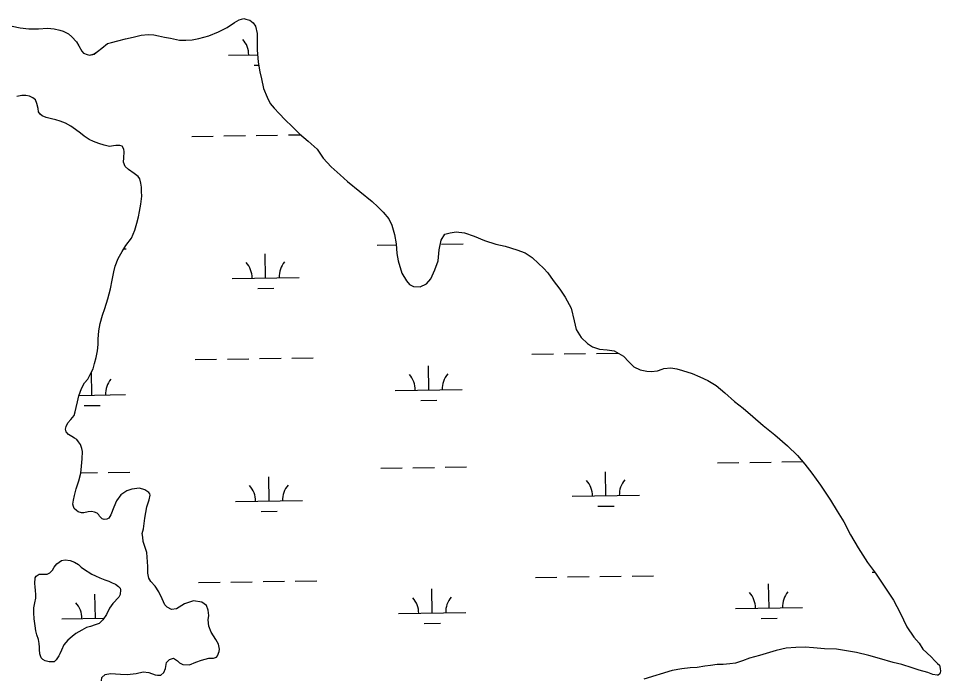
# Model space of a CAD drawing. Extents: x 3823584 to 3861785, y 301729 to 327625.
# Drawn here: x 3851703 to 3853077, y 309509 to 310492 of the extents above; entities that cross this region are included whole.
import ezdxf

# ---------------------------------------------------------------- set-up
doc = ezdxf.new("R2010")
doc.units = 0
doc.layers.add('V-TOPO-SHOR', color=7, linetype='Continuous')
doc.layers.add('V-WETL-SWMP', color=7, linetype='Continuous')

msp = doc.modelspace()

# ---------------------------------------------------------------- linework, layer by layer
at = {"layer": 'V-TOPO-SHOR'}
for points in [[(3851693.4, 310480.5), (3851705.3, 310477.9), (3851718.4, 310476.3), (3851732.7, 310476.4), (3851745.9, 310477.2), (3851756.2, 310476.2), (3851764.6, 310474.4), (3851769.7, 310473.1), (3851777.2, 310468.9), (3851782.6, 310464.4), (3851789.2, 310457), (3851792.7, 310451), (3851797.2, 310442.9), (3851800, 310440), (3851805.1, 310437.9), (3851809.4, 310437), (3851815.5, 310438.8), (3851820.7, 310442.7), (3851827.2, 310447.7), (3851835.4, 310454.7), (3851841.4, 310456.1), (3851851, 310458.3), (3851862.3, 310461.6), (3851873.9, 310464.1), (3851885.9, 310467), (3851895.9, 310467.9), (3851904.6, 310467.3), (3851911.4, 310465.9), (3851920.5, 310464.1), (3851929.6, 310462.3), (3851942.7, 310459.6), (3851952.3, 310459.7), (3851961.8, 310459.9), (3851971.4, 310461.7), (3851986.7, 310466.1), (3852000.8, 310472.1), (3852013.7, 310478.5), (3852025, 310485.8), (3852031.9, 310489.6), (3852038.7, 310491.9), (3852041.9, 310491), (3852047.4, 310489.3), (3852052.5, 310485.5), (3852056, 310480.3), (3852058.5, 310469.5), (3852058.6, 310459.1), (3852058.3, 310444.8), (3852060.2, 310426.8), (3852062.3, 310412.4), (3852064.8, 310401.6), (3852068, 310387.5), (3852073.3, 310374.6), (3852077.8, 310365), (3852084, 310358), (3852091.4, 310349.9)], [(3851732.8, 310352.8), (3851732.1, 310357.6), (3851730.3, 310364.8), (3851728.1, 310370.4), (3851724.2, 310373.6), (3851719.5, 310376.1), (3851714, 310377.1), (3851708, 310376.8), (3851700.4, 310375.4)], [(3851827.7, 309745.6), (3851823.8, 309749.8), (3851822.7, 309751.8), (3851820.3, 309754.3), (3851816.4, 309755.6), (3851811.7, 309756.9), (3851806.5, 309756.2), (3851800.5, 309754.8), (3851796.9, 309754.9), (3851791.8, 309756.2), (3851789.5, 309758.2), (3851786, 309761.1), (3851784.9, 309764.3), (3851784.1, 309767.5), (3851785.1, 309773.8), (3851786.5, 309780.5), (3851789.1, 309790.8), (3851792.6, 309802.6), (3851795.6, 309814), (3851796.7, 309824.3), (3851797.7, 309835.4), (3851798.4, 309846.1), (3851797.3, 309850.9), (3851795.1, 309856.5), (3851792.4, 309860.6), (3851789.7, 309864.2), (3851786.2, 309866.3), (3851782.3, 309868.4), (3851777.2, 309871.7), (3851774.1, 309875.3), (3851773, 309879.3), (3851773.9, 309883.7), (3851776.4, 309888.8), (3851780.9, 309893.8), (3851785.9, 309900), (3851787.6, 309905.2), (3851788.9, 309911.9), (3851790.7, 309920.2), (3851792.9, 309929.2), (3851796.8, 309940.3), (3851801.4, 309948.5), (3851806.3, 309953.9), (3851810.4, 309962.2), (3851814.2, 309969.6), (3851816.4, 309977.5), (3851818.6, 309986.2), (3851820.4, 309996.1), (3851821.4, 310005.6), (3851821.6, 310013.9), (3851822.4, 310026.2), (3851824.6, 310037.2), (3851828.1, 310049.5), (3851831.5, 310059.3), (3851836.2, 310073.9), (3851839.8, 310088.5), (3851842.5, 310101.9), (3851844.8, 310114.2), (3851847, 310122.4), (3851851.2, 310134.2), (3851857.5, 310144.4), (3851862.8, 310153.4), (3851871.1, 310164.3), (3851876.5, 310176.1), (3851879.2, 310186.8), (3851881.8, 310196.2), (3851883.2, 310204.1), (3851885, 310214.8), (3851886.5, 310226.7), (3851886.3, 310233.8), (3851886, 310240.2), (3851885.4, 310246.2), (3851883.6, 310252.6), (3851881.3, 310256.2), (3851875.4, 310260.7), (3851866.9, 310266.5), (3851861.8, 310271), (3851859.2, 310277.4), (3851859.7, 310284.1), (3851860.4, 310293.2), (3851860.1, 310296.8), (3851857.4, 310301.6), (3851853.9, 310302.5), (3851847.9, 310302.3), (3851844.7, 310302), (3851838.3, 310300.9), (3851830.4, 310302.7), (3851822.6, 310305.3), (3851814.7, 310308.3), (3851808, 310311.2), (3851801, 310316.5), (3851795.5, 310320.7), (3851787.7, 310326.4), (3851780.7, 310331.3), (3851772.9, 310335.5), (3851765, 310338.5), (3851758.7, 310340.6), (3851752, 310342), (3851744.1, 310344.2), (3851738.2, 310346.7), (3851735.1, 310349.2), (3851732.8, 310352.8)], [(3852091.4, 310349.9), (3852100.3, 310340.9), (3852110.8, 310330.7), (3852121.7, 310320), (3852134.6, 310309), (3852147.8, 310297.1), (3852156.7, 310283.3), (3852168.7, 310270.7), (3852182.3, 310258.8), (3852193.3, 310248.9), (3852230, 310218.9), (3852238.1, 310211.2), (3852246.3, 310203), (3852254.8, 310193.2), (3852259, 310183.5), (3852263.4, 310169.5), (3852265.5, 310155.9), (3852266.7, 310141.5), (3852268.8, 310130.3), (3852274.3, 310112.2), (3852280.8, 310100.5), (3852285.5, 310095.2), (3852291.4, 310092.3), (3852301.3, 310091.6), (3852311, 310096.2), (3852317.1, 310103.6), (3852323.5, 310117), (3852328.2, 310130.4), (3852329.8, 310147.1), (3852332.5, 310161.4), (3852338.3, 310170), (3852346, 310172.2), (3852355.1, 310173.6), (3852367.5, 310172.1), (3852382.1, 310167.3), (3852397.5, 310161), (3852414.1, 310155.4), (3852427.9, 310152.2), (3852445.3, 310147), (3852458, 310142.3), (3852468.2, 310135.3), (3852477.9, 310126.7), (3852485.3, 310119.7), (3852491.5, 310112.4), (3852499.6, 310101), (3852509.6, 310088), (3852517.7, 310076.3), (3852526.4, 310059.7), (3852530.8, 310040.9), (3852533.6, 310028.1), (3852541.3, 310016.3), (3852550.6, 310007.3), (3852558.1, 310002.4), (3852568.4, 309998.9), (3852579.9, 309997.8), (3852590.6, 309996.4), (3852604.4, 309988.5), (3852612.5, 309979.9), (3852619.9, 309972.5), (3852629.3, 309967.9), (3852638.9, 309966.1), (3852645.6, 309965.5), (3852655.2, 309966.5), (3852662, 309969.1), (3852664.5, 309970.2), (3852674.8, 309970.8), (3852683.6, 309969.7), (3852692.3, 309967.1), (3852706.5, 309962.4), (3852717.9, 309957.7), (3852730.2, 309952.2), (3852742.3, 309944.8), (3852755.6, 309933.7), (3852769.6, 309921), (3852782.5, 309910.7), (3852797, 309898.4), (3852812.6, 309884.8), (3852829.8, 309871.3), (3852848.9, 309854.9), (3852863.6, 309840.1), (3852874.5, 309827.1), (3852884.9, 309814.1), (3852898, 309795.8), (3852912.6, 309773.6), (3852922.5, 309757.4), (3852932.5, 309741.6), (3852942.8, 309721.8), (3852953.8, 309702.4), (3852968, 309680.5), (3852979.6, 309664.7), (3852994.6, 309642.4), (3853006.9, 309624.6), (3853016.8, 309605.6), (3853026.6, 309584.6), (3853037, 309569.6), (3853044.7, 309560.3), (3853050.5, 309551.4), (3853062.6, 309539.9), (3853068.4, 309534.2), (3853072.3, 309530.1), (3853075, 309527.7)], [(3851920.9, 309617.8), (3851917.2, 309626.6), (3851911.8, 309637.1), (3851906.5, 309645.6), (3851899.9, 309652.6), (3851897.2, 309657.4), (3851895.4, 309664.6), (3851895.6, 309675), (3851894.2, 309695.8), (3851888.6, 309711.8), (3851888, 309718.6), (3851887.3, 309724.2), (3851889.1, 309730.9), (3851891.1, 309746.8), (3851893.9, 309763.5), (3851897.7, 309774.2), (3851899.1, 309781.3), (3851898.7, 309782.9), (3851897.2, 309785.3), (3851891.3, 309789.1), (3851883.4, 309791.6), (3851871.8, 309789.9), (3851864.2, 309787.7), (3851855.3, 309781.6), (3851849.1, 309772.6), (3851845.2, 309763.1), (3851840.6, 309751.7), (3851837.7, 309747), (3851834.4, 309745.1), (3851830.4, 309744.8), (3851827.7, 309745.6)], [(3851751.6, 309532.5), (3851748.5, 309532.5), (3851742.9, 309533.9), (3851739.4, 309535.9), (3851736.7, 309538.8), (3851734.5, 309544.8), (3851734.2, 309550.8), (3851734.3, 309554.3), (3851733.7, 309559.9), (3851732.6, 309565.9), (3851730.4, 309572.7), (3851729, 309578.7), (3851727.6, 309586.3), (3851726.2, 309596.7), (3851725.7, 309605.8), (3851725.8, 309613), (3851727.2, 309620.5), (3851728.6, 309627.6), (3851728.7, 309633.1), (3851728.5, 309639.1), (3851727.8, 309644.3), (3851727.2, 309649.5), (3851727.8, 309657.8), (3851729.4, 309660.5), (3851733.9, 309663.2), (3851740.6, 309663.4), (3851745.8, 309663.3), (3851749.8, 309665.2), (3851753.5, 309669.1), (3851756, 309673.8), (3851760.1, 309678.8), (3851766.9, 309683.8), (3851772.5, 309684.9), (3851780.1, 309683.9), (3851786.3, 309681.4), (3851792.2, 309677.6), (3851796.5, 309674), (3851799.6, 309671.1)], [(3851799.6, 309671.1), (3851812.1, 309663.2), (3851817.6, 309660.7), (3851824.3, 309657.8), (3851831.4, 309654.8), (3851837.7, 309652.7), (3851842.4, 309650.2), (3851847.5, 309648.5), (3851851.8, 309645.2), (3851854.5, 309642.3), (3851854.8, 309639.9), (3851854.3, 309633.2), (3851852.2, 309628.9), (3851843.6, 309619.6), (3851838.7, 309612.5), (3851834.1, 309603.1), (3851828.7, 309595.3), (3851823, 309589.9), (3851817.4, 309587.6), (3851810.2, 309585.4), (3851804.2, 309583.6), (3851797.3, 309579.8), (3851788.5, 309574.8), (3851782.8, 309570.6), (3851776.3, 309565.2), (3851770.6, 309557.8), (3851767.2, 309550), (3851764.3, 309544.5), (3851763, 309541.7), (3851759.3, 309535.8), (3851758.5, 309535.1), (3851756, 309532.8), (3851751.6, 309532.5)], [(3851826.8, 309504.2), (3851827, 309509.4), (3851831.9, 309513.6), (3851839.9, 309515.4), (3851855, 309514.2), (3851864.9, 309513.6), (3851878.5, 309515.2), (3851888.5, 309517.8), (3851896.9, 309516.8), (3851906.4, 309513.4), (3851909.9, 309512.9), (3851915.1, 309512.7), (3851919.6, 309516.6), (3851922.1, 309522.5), (3851923.6, 309531.6), (3851928.1, 309536.3), (3851933.7, 309538.2), (3851939.6, 309534), (3851942.7, 309531.2), (3851947.8, 309528.7), (3851957.7, 309528.4), (3851967, 309532.2), (3851975.8, 309535.1), (3851986.3, 309538.1), (3851993.5, 309538.3), (3851997.9, 309539.8), (3851999.5, 309541.7), (3852002.1, 309548), (3852002.5, 309551.6), (3852000.7, 309558.8), (3851996.9, 309566.1), (3851990, 309577), (3851986.7, 309585.9), (3851985.3, 309595.5), (3851986.3, 309601.8), (3851985.3, 309609.8), (3851983.1, 309616.6), (3851976, 309621.6), (3851963.7, 309623.5), (3851950.4, 309619), (3851938.3, 309611.8), (3851931.1, 309610.8), (3851924.4, 309614.1), (3851920.9, 309617.8)], [(3853075, 309527.7), (3853076.1, 309522.8), (3853076.8, 309518.8), (3853075.9, 309514.9), (3853073.4, 309513), (3853071.5, 309513), (3853065.5, 309513.9), (3853058, 309516.5), (3853044.9, 309520.4), (3853034.3, 309523.9), (3853018.9, 309528.7), (3853006.2, 309531.8), (3852986, 309537.8), (3852969.8, 309542.2), (3852951.6, 309546.7), (3852936.5, 309549), (3852921.8, 309551.4), (3852903.9, 309552.2), (3852887.6, 309553.4), (3852875.3, 309554.5), (3852860.9, 309554.1), (3852846.9, 309552.9), (3852831.7, 309549.3), (3852806.8, 309542.3), (3852792, 309537.9), (3852781.9, 309534.2), (3852771.1, 309530.8), (3852762.7, 309529.5), (3852752.7, 309528.5), (3852743.9, 309528.7), (3852733.9, 309527.4), (3852725.5, 309526), (3852714.3, 309524.3), (3852703.5, 309523.8), (3852691.1, 309522.1), (3852676.7, 309519.6), (3852634.6, 309506.8)]]:
    msp.add_lwpolyline(points, dxfattribs=at)
at = {"layer": 'V-WETL-SWMP'}
for p, q in [((3852016, 310436.9), (3852059.1, 310437.6)), ((3852054.2, 310422.1), (3852060.9, 310422.2)), ((3852009, 310316.7), (3852041, 310317.2)), ((3852057, 310317.4), (3852089, 310317.9)), ((3852105, 310318.2), (3852123.6, 310318.5)), ((3851961, 310316), (3851993, 310316.5)), ((3852237.5, 310154), (3852265.6, 310154.5)), ((3852333.4, 310155.5), (3852365.4, 310156)), ((3851859.7, 310148.2), (3851863.6, 310148.3)), ((3852071.1, 310105), (3852070.6, 310141)), ((3852021.1, 310104.3), (3852121.1, 310105.8)), ((3852059.4, 310089.4), (3852083.4, 310089.8)), ((3852468, 309991.1), (3852500, 309991.6)), ((3852516, 309991.8), (3852548, 309992.3)), ((3852564, 309992.5), (3852596, 309993)), ((3851966.1, 309983.3), (3851998.1, 309983.8)), ((3852014.1, 309984.1), (3852046.1, 309984.6)), ((3852062.1, 309984.8), (3852094.1, 309985.3)), ((3852110.1, 309985.5), (3852142.1, 309986)), ((3852314.2, 309937.9), (3852313.6, 309973.9)), ((3851812.4, 309930.2), (3851811.8, 309964.9)), ((3852264.2, 309937.2), (3852364.2, 309938.7)), ((3851793.2, 309929.9), (3851862.3, 309931)), ((3852302.4, 309922.3), (3852326.4, 309922.7)), ((3851800.6, 309914.6), (3851824.6, 309915)), ((3852290.6, 309822.1), (3852322.6, 309822.6)), ((3852338.6, 309822.9), (3852370.6, 309823.4)), ((3852744.4, 309829.1), (3852776.4, 309829.6)), ((3852792.4, 309829.9), (3852824.4, 309830.4)), ((3852840.4, 309830.6), (3852871.2, 309831.1)), ((3851795.7, 309814.5), (3851820.7, 309814.9)), ((3851836.7, 309815.1), (3851868.7, 309815.6)), ((3852242.6, 309821.4), (3852274.6, 309821.9)), ((3852578.1, 309780.1), (3852577.5, 309816.1)), ((3852076.3, 309772.4), (3852075.7, 309808.4)), ((3852026.3, 309771.6), (3852126.2, 309773.2)), ((3852528.1, 309779.4), (3852628.1, 309780.9)), ((3852064.5, 309756.8), (3852088.5, 309757.1)), ((3852566.3, 309764.5), (3852590.3, 309764.9)), ((3852473.1, 309658.4), (3852505.1, 309658.9)), ((3852521.1, 309659.2), (3852553.1, 309659.7)), ((3852569.1, 309659.9), (3852601.1, 309660.4)), ((3852617.1, 309660.6), (3852649.1, 309661.1)), ((3852975, 309666.2), (3852978.5, 309666.2)), ((3851971.3, 309650.7), (3852003.3, 309651.2)), ((3852019.3, 309651.4), (3852051.3, 309651.9)), ((3852067.3, 309652.2), (3852099.3, 309652.7)), ((3852115.3, 309652.9), (3852147.3, 309653.4)), ((3852821.2, 309613), (3852820.6, 309649)), ((3851817.5, 309597.6), (3851816.9, 309633.6)), ((3852319.3, 309605.3), (3852318.8, 309641.3)), ((3852269.3, 309604.5), (3852369.3, 309606.1)), ((3852771.2, 309612.3), (3852871.2, 309613.8)), ((3851767.5, 309596.8), (3851830.4, 309597.8)), ((3852307.6, 309589.7), (3852331.6, 309590.1)), ((3852809.4, 309597.4), (3852833.4, 309597.8))]:
    msp.add_line(p, q, dxfattribs=at)
for points in [[(3851693.4, 310480.5), (3851705.3, 310477.9), (3851718.4, 310476.3), (3851732.7, 310476.4), (3851745.9, 310477.2), (3851756.2, 310476.2), (3851764.6, 310474.4), (3851769.7, 310473.1), (3851777.2, 310468.9), (3851782.6, 310464.4), (3851789.2, 310457), (3851792.7, 310451), (3851797.2, 310442.9), (3851800, 310440), (3851805.1, 310437.9), (3851809.4, 310437), (3851815.5, 310438.9), (3851820.7, 310442.7), (3851827.2, 310447.7), (3851835.4, 310454.7), (3851841.4, 310456.1), (3851851, 310458.3), (3851862.3, 310461.6), (3851873.9, 310464.1), (3851885.9, 310467), (3851895.9, 310467.9), (3851904.6, 310467.3), (3851911.4, 310465.9), (3851920.5, 310464.1), (3851929.6, 310462.3), (3851942.7, 310459.6), (3851952.3, 310459.7), (3851961.8, 310459.9), (3851971.4, 310461.7), (3851986.7, 310466.1), (3852000.8, 310472.1), (3852013.7, 310478.5), (3852025, 310485.8), (3852031.9, 310489.6), (3852038.7, 310491.9), (3852041.9, 310491), (3852047.4, 310489.3), (3852052.5, 310485.5), (3852056, 310480.3)], [(3852056, 310480.3), (3852058.5, 310469.5), (3852058.6, 310459.1), (3852058.3, 310444.8), (3852060.2, 310426.8), (3852062.3, 310412.4), (3852064.8, 310401.6), (3852068, 310387.5), (3852073.3, 310374.6), (3852077.8, 310365), (3852084, 310358), (3852091.4, 310349.9), (3852100.3, 310340.9), (3852110.8, 310330.7), (3852121.7, 310320), (3852134.6, 310309), (3852147.8, 310297.1), (3852156.7, 310283.3), (3852168.7, 310270.7), (3852182.3, 310258.8), (3852193.3, 310248.9), (3852230, 310218.9), (3852238.1, 310211.2), (3852246.3, 310203), (3852254.8, 310193.2), (3852259, 310183.5), (3852263.4, 310169.5), (3852265.5, 310155.9), (3852266.7, 310141.5), (3852268.8, 310130.3), (3852274.3, 310112.2), (3852280.8, 310100.5), (3852285.5, 310095.2), (3852291.4, 310092.3), (3852301.3, 310091.6), (3852311, 310096.2), (3852317.1, 310103.6), (3852323.5, 310117), (3852328.2, 310130.4), (3852329.8, 310147.1), (3852332.5, 310161.4), (3852338.3, 310170), (3852346, 310172.2), (3852355.1, 310173.6), (3852367.5, 310172.1), (3852382.1, 310167.3), (3852397.5, 310161), (3852414.1, 310155.4), (3852427.9, 310152.2), (3852445.3, 310147), (3852458, 310142.3), (3852468.2, 310135.3), (3852477.9, 310126.7), (3852485.3, 310119.7), (3852491.5, 310112.4), (3852499.6, 310101), (3852509.6, 310088), (3852517.7, 310076.3), (3852526.4, 310059.7), (3852530.8, 310040.9), (3852533.6, 310028.1), (3852541.3, 310016.3), (3852550.6, 310007.3), (3852558.1, 310002.4), (3852568.4, 309998.9), (3852579.9, 309997.8), (3852590.6, 309996.4), (3852604.4, 309988.5), (3852612.5, 309979.9), (3852619.9, 309972.5), (3852629.3, 309967.9), (3852638.9, 309966.1), (3852645.6, 309965.5), (3852655.2, 309966.5), (3852662, 309969.1), (3852664.5, 309970.2), (3852674.8, 309970.8), (3852683.6, 309969.7), (3852692.3, 309967.1), (3852706.5, 309962.4), (3852717.9, 309957.7), (3852730.2, 309952.2), (3852742.3, 309944.8), (3852755.6, 309933.7), (3852769.6, 309921), (3852782.5, 309910.7), (3852797, 309898.4), (3852812.6, 309884.8), (3852829.8, 309871.3), (3852848.9, 309854.8), (3852863.6, 309840.1), (3852874.5, 309827.1), (3852884.9, 309814.1), (3852898, 309795.8), (3852912.6, 309773.6), (3852922.5, 309757.4), (3852932.5, 309741.6), (3852942.8, 309721.8), (3852953.8, 309702.4), (3852968, 309680.5), (3852979.6, 309664.7)], [(3851885.4, 310246.2), (3851883.6, 310252.6), (3851881.3, 310256.2), (3851875.4, 310260.7), (3851866.9, 310266.5), (3851861.8, 310271), (3851859.2, 310277.4), (3851859.7, 310284.1), (3851860.4, 310293.2), (3851860.1, 310296.8), (3851857.4, 310301.6), (3851853.9, 310302.5), (3851847.9, 310302.3), (3851844.7, 310302), (3851838.3, 310300.9), (3851830.4, 310302.7), (3851822.6, 310305.3), (3851814.7, 310308.3), (3851808, 310311.2), (3851801, 310316.5), (3851795.5, 310320.7), (3851787.7, 310326.4), (3851780.7, 310331.3), (3851772.9, 310335.5), (3851765, 310338.5), (3851758.7, 310340.6), (3851752, 310342), (3851744.1, 310344.2), (3851738.2, 310346.7), (3851735.1, 310349.2), (3851732.8, 310352.8), (3851732.1, 310357.6), (3851730.3, 310364.8), (3851728.1, 310370.4), (3851724.2, 310373.6), (3851719.5, 310376.1), (3851714, 310377.1), (3851708, 310376.8), (3851700.4, 310375.4)], [(3851920.9, 309617.8), (3851917.2, 309626.6), (3851911.8, 309637.1), (3851906.5, 309645.6), (3851899.9, 309652.6), (3851897.2, 309657.4), (3851895.4, 309664.6), (3851895.6, 309675), (3851894.2, 309695.8), (3851888.6, 309711.8), (3851888, 309718.6), (3851887.3, 309724.2), (3851889.1, 309730.9), (3851891.1, 309746.8), (3851893.9, 309763.5), (3851897.7, 309774.2), (3851899.1, 309781.3), (3851898.7, 309782.9), (3851897.2, 309785.3), (3851891.3, 309789.1), (3851883.4, 309791.6), (3851871.8, 309789.9), (3851864.2, 309787.7), (3851855.3, 309781.6), (3851849.1, 309772.6), (3851845.2, 309763.1), (3851840.6, 309751.7), (3851837.7, 309747), (3851834.4, 309745.1), (3851830.4, 309744.8), (3851827.7, 309745.6), (3851823.8, 309749.8), (3851822.7, 309751.8), (3851820.3, 309754.3), (3851816.4, 309755.6), (3851811.7, 309756.9), (3851806.5, 309756.2), (3851800.5, 309754.8), (3851796.9, 309754.9), (3851791.8, 309756.2), (3851789.5, 309758.2), (3851786, 309761.1), (3851784.9, 309764.3), (3851784.1, 309767.5), (3851785.1, 309773.8), (3851786.5, 309780.5), (3851789.1, 309790.8), (3851792.6, 309802.6), (3851795.6, 309814), (3851796.7, 309824.3), (3851797.7, 309835.4), (3851798.4, 309846.1), (3851797.3, 309850.9), (3851795.1, 309856.5), (3851792.4, 309860.6), (3851789.7, 309864.2), (3851786.2, 309866.3), (3851782.3, 309868.4), (3851777.2, 309871.7), (3851774.1, 309875.3), (3851773, 309879.3), (3851773.9, 309883.7), (3851776.4, 309888.8), (3851780.9, 309893.8), (3851785.9, 309900), (3851787.6, 309905.2), (3851788.9, 309911.9), (3851790.7, 309920.2), (3851792.9, 309929.2), (3851796.8, 309940.3), (3851801.4, 309948.5), (3851806.3, 309953.9), (3851810.4, 309962.2), (3851814.2, 309969.6), (3851816.4, 309977.5), (3851818.6, 309986.2), (3851820.4, 309996.1), (3851821.4, 310005.6), (3851821.6, 310013.9), (3851822.4, 310026.2), (3851824.6, 310037.2), (3851828.1, 310049.5), (3851831.5, 310059.3), (3851836.2, 310073.9), (3851839.8, 310088.5), (3851842.5, 310101.9), (3851844.8, 310114.2), (3851847, 310122.4), (3851851.2, 310134.2), (3851857.5, 310144.4), (3851862.8, 310153.4), (3851871.1, 310164.3), (3851876.5, 310176.1), (3851879.2, 310186.8), (3851881.8, 310196.2), (3851883.2, 310204.1), (3851885, 310214.8), (3851886.5, 310226.7), (3851886.3, 310233.8), (3851886, 310240.2), (3851885.4, 310246.2)], [(3852979.6, 309664.7), (3852994.6, 309642.4), (3853006.9, 309624.6), (3853016.8, 309605.6), (3853026.6, 309584.6), (3853037, 309569.6), (3853044.7, 309560.3), (3853050.5, 309551.4), (3853062.6, 309539.9), (3853068.4, 309534.2), (3853072.3, 309530.1), (3853075, 309527.7), (3853076.1, 309522.8), (3853076.8, 309518.8), (3853075.9, 309514.9), (3853073.4, 309513), (3853071.5, 309513), (3853065.5, 309513.9), (3853058, 309516.5), (3853044.9, 309520.4), (3853034.3, 309523.9), (3853018.9, 309528.7), (3853006.2, 309531.8), (3852986, 309537.8), (3852969.8, 309542.2), (3852951.6, 309546.7), (3852936.5, 309549), (3852921.8, 309551.4), (3852903.9, 309552.2), (3852887.6, 309553.4), (3852875.3, 309554.5), (3852860.9, 309554.1), (3852846.9, 309552.9), (3852831.7, 309549.3), (3852806.8, 309542.3), (3852792, 309537.9), (3852781.9, 309534.2), (3852771.1, 309530.8), (3852762.7, 309529.5), (3852752.7, 309528.5), (3852743.9, 309528.7), (3852733.9, 309527.4), (3852725.5, 309526), (3852714.3, 309524.3), (3852703.5, 309523.8), (3852691.2, 309522.1), (3852676.7, 309519.6), (3852634.6, 309506.8)], [(3851826.8, 309504.2), (3851827, 309509.4), (3851831.9, 309513.6), (3851839.9, 309515.4), (3851855, 309514.2), (3851864.9, 309513.6), (3851878.5, 309515.2), (3851888.5, 309517.8), (3851896.9, 309516.8), (3851906.4, 309513.3), (3851909.9, 309512.9), (3851915.1, 309512.7), (3851919.6, 309516.6), (3851922.1, 309522.5), (3851923.6, 309531.6), (3851928.1, 309536.3), (3851933.7, 309538.2), (3851939.6, 309534), (3851942.7, 309531.2), (3851947.8, 309528.7), (3851957.7, 309528.4), (3851967, 309532.2), (3851975.8, 309535.1), (3851986.3, 309538.1), (3851993.5, 309538.3), (3851997.9, 309539.8), (3851999.5, 309541.7), (3852002.1, 309548), (3852002.5, 309551.6), (3852000.7, 309558.8), (3851996.9, 309566.1), (3851990, 309577), (3851986.7, 309585.9), (3851985.3, 309595.5), (3851986.3, 309601.8), (3851985.3, 309609.8), (3851983.1, 309616.6), (3851976, 309621.6), (3851963.7, 309623.5), (3851950.4, 309619), (3851938.3, 309611.8), (3851931.1, 309610.8), (3851924.4, 309614.1), (3851920.9, 309617.8)]]:
    msp.add_lwpolyline(points, dxfattribs=at)
msp.add_lwpolyline([(3851751.6, 309532.5), (3851748.5, 309532.5), (3851742.9, 309533.9), (3851739.4, 309535.9), (3851736.7, 309538.8), (3851734.5, 309544.8), (3851734.2, 309550.8), (3851734.3, 309554.3), (3851733.7, 309559.9), (3851732.6, 309565.9), (3851730.4, 309572.7), (3851729, 309578.7), (3851727.6, 309586.3), (3851726.2, 309596.7), (3851725.7, 309605.8), (3851725.8, 309613), (3851727.2, 309620.5), (3851728.6, 309627.6), (3851728.7, 309633.1), (3851728.5, 309639.1), (3851727.8, 309644.3), (3851727.2, 309649.5), (3851727.8, 309657.8), (3851729.4, 309660.5), (3851733.9, 309663.2), (3851740.6, 309663.4), (3851745.8, 309663.3), (3851749.8, 309665.2), (3851753.5, 309669.1), (3851756, 309673.8), (3851760.1, 309678.8), (3851766.9, 309683.8), (3851772.5, 309684.9), (3851780.1, 309683.9), (3851786.3, 309681.4), (3851792.2, 309677.6), (3851796.5, 309674), (3851799.6, 309671.1), (3851812.1, 309663.2), (3851817.6, 309660.7), (3851824.3, 309657.8), (3851831.4, 309654.8), (3851837.7, 309652.7), (3851842.4, 309650.2), (3851847.5, 309648.5), (3851851.8, 309645.2), (3851854.5, 309642.3), (3851854.8, 309639.9), (3851854.3, 309633.2), (3851852.2, 309628.9), (3851843.6, 309619.6), (3851838.7, 309612.5), (3851834.1, 309603.1), (3851828.7, 309595.3), (3851823, 309589.9), (3851817.4, 309587.6), (3851810.2, 309585.4), (3851804.2, 309583.6), (3851797.3, 309579.8), (3851788.5, 309574.8), (3851782.8, 309570.6), (3851776.3, 309565.2), (3851770.6, 309557.8), (3851767.2, 309550), (3851764.3, 309544.5), (3851763, 309541.7), (3851759.3, 309535.8), (3851758.5, 309535.1), (3851756, 309532.8)], close=True, dxfattribs=at)
for centre, start, end in [((3852010.8, 310437.3), 0.1115, 41.6552), ((3852015.9, 310104.7), 0.1115, 41.6552), ((3852126.4, 310106.4), 140.1115, 181.6552), ((3852259, 309937.6), 0.1115, 41.6552), ((3852369.4, 309939.3), 140.1115, 181.6552), ((3851867.6, 309931.5), 140.1115, 181.6552), ((3852021, 309772), 0.1115, 41.6552), ((3852131.5, 309773.7), 140.1115, 181.6552), ((3852522.9, 309779.8), 0.1115, 41.6552), ((3852633.3, 309781.5), 140.1115, 181.6552), ((3852765.9, 309612.7), 0.1115, 41.6552), ((3852876.4, 309614.4), 140.1115, 181.6552), ((3851762.2, 309597.2), 0.1115, 41.6552), ((3852264.1, 309604.9), 0.1115, 41.6552), ((3852374.6, 309606.6), 140.1115, 181.6552)]:
    msp.add_arc(centre, 35.2, start, end, dxfattribs=at)

doc.saveas('drawing.dxf')
